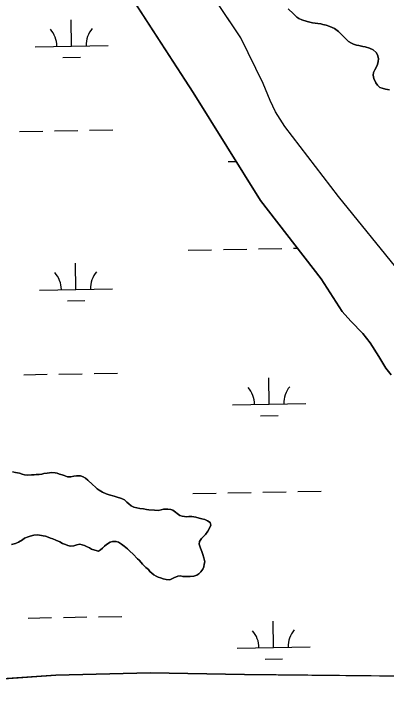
# Model space of a CAD drawing. Extents: x 3925854 to 3964121, y 224593 to 250589.
# Drawn here: x 3960915 to 3961424, y 234701 to 235654 of the extents above; entities that cross this region are included whole.
import ezdxf

# ---------------------------------------------------------------- set-up
doc = ezdxf.new("R2010")
doc.units = 0
doc.layers.add('V-TOPO-SHOR', color=7, linetype='Continuous')
doc.layers.add('V-WETL-SWMP', color=7, linetype='Continuous')

msp = doc.modelspace()

# ---------------------------------------------------------------- linework, layer by layer
at = {"layer": 'V-TOPO-SHOR'}
for points in [[(3961430.974, 235160.689), (3961423.597, 235170.051), (3961419.483, 235176.682), (3961413.898, 235185.724), (3961402.136, 235204.412), (3961392.105, 235217.095), (3961375.838, 235234.34), (3961364.013, 235247.342), (3961334.886, 235291.966), (3961251.995, 235399.152), (3961159.983, 235546.545), (3960930.533, 235900.804)], [(3961443.268, 235300.474), (3961358.844, 235404.385), (3961285.404, 235500.389), (3961272.76, 235520.285), (3961265.152, 235535.635), (3961255.538, 235559.089), (3961225.119, 235621.686), (3961165.664, 235710.348)], [(3961330.333, 235641.261), (3961323.171, 235642.184), (3961315.874, 235643.673), (3961308.731, 235646.145), (3961304.533, 235648.019), (3961301.741, 235649.881), (3961297.006, 235654.153), (3961290.051, 235660.983)], [(3961428.6, 235550.422), (3961422.987, 235551.468), (3961418.498, 235552.505), (3961415.42, 235553.805), (3961412.219, 235556.934), (3961410.003, 235559.914), (3961407.256, 235565.851), (3961406.185, 235570.646), (3961406.648, 235574.156), (3961408.657, 235577.789), (3961411.819, 235583.802), (3961413.003, 235588.852), (3961413.474, 235593.348), (3961411.983, 235598.286), (3961410.191, 235601.401), (3961406.292, 235604.962), (3961400.977, 235607.553), (3961395.228, 235609.165), (3961391.859, 235609.623), (3961386.668, 235610.807), (3961383.583, 235611.686), (3961379.24, 235613), (3961376.44, 235614.158), (3961372.248, 235616.597), (3961368.631, 235620.013), (3961363.765, 235624.989), (3961358.758, 235629.968), (3961353.322, 235634.39), (3961346.879, 235636.853), (3961341.696, 235638.6), (3961337.491, 235639.913), (3961334.544, 235640.509), (3961330.333, 235641.261)], [(3960912.652, 235028.053), (3960916.834, 235027.408), (3960922.208, 235026.148), (3960926.087, 235025.208), (3960929.37, 235024.272), (3960932.954, 235023.633), (3960938.643, 235023.869), (3960942.237, 235024.127), (3960945.236, 235024.692), (3960949.426, 235024.645), (3960952.725, 235025.206), (3960955.723, 235025.769), (3960960.221, 235026.318), (3960963.219, 235026.883), (3960966.215, 235027.147), (3960970.999, 235026.795), (3960973.985, 235026.162), (3960976.967, 235025.231), (3960980.545, 235023.994), (3960983.527, 235023.062), (3960988, 235021.515), (3960992.788, 235021.46), (3960996.69, 235022.314), (3961000.288, 235022.873), (3961005.67, 235022.513), (3961009.547, 235021.272), (3961012.818, 235019.439), (3961015.783, 235017.012), (3961022.001, 235010.956), (3961026.15, 235007.317), (3961028.518, 235004.896), (3961031.19, 235003.069), (3961035.952, 235000.622), (3961041.01, 234998.17), (3961045.188, 234996.925), (3961051.75, 234995.055), (3961054.734, 234994.123), (3961061.89, 234991.649), (3961066.057, 234989.806), (3961069.316, 234986.775), (3961071.986, 234984.651), (3961075.247, 234981.921), (3961078.818, 234980.084), (3961082.994, 234978.839), (3961086.873, 234977.899), (3961091.958, 234977.543), (3961096.14, 234976.896), (3961099.126, 234976.265), (3961106.901, 234975.577), (3961112.289, 234975.517), (3961116.188, 234976.369), (3961119.189, 234976.935), (3961125.177, 234977.166), (3961129.359, 234976.521), (3961132.341, 234975.589), (3961135.904, 234973.154), (3961138.276, 234971.032), (3961141.536, 234968.302), (3961144.819, 234967.368), (3961148.11, 234967.329), (3961151.096, 234966.699), (3961154.093, 234966.965), (3961157.984, 234966.92), (3961163.663, 234966.256), (3961168.138, 234965.009), (3961172.019, 234964.067), (3961175.896, 234962.828), (3961179.469, 234961.29), (3961183.033, 234958.855), (3961183.889, 234955.254), (3961182.347, 234951.081), (3961179.906, 234946.917), (3961176.862, 234942.463), (3961174.741, 234940.093), (3961171.411, 234936.839), (3961168.674, 234932.978), (3961168.035, 234929.394), (3961170.069, 234923.984), (3961171.814, 234919.476), (3961173.262, 234915.267), (3961174.706, 234910.463), (3961175.845, 234905.361), (3961175.206, 234901.777), (3961174.571, 234898.492)], [(3961174.571, 234898.492), (3961173.336, 234895.213), (3961170.299, 234891.359), (3961167.575, 234888.694), (3961164.861, 234886.929), (3961160.659, 234885.78), (3961155.864, 234885.235), (3961152.569, 234884.973), (3961149.278, 234885.01), (3961145.985, 234885.047), (3961142.704, 234885.983), (3961139.107, 234885.725), (3961133.396, 234883.394), (3961130.684, 234881.928), (3961127.975, 234880.462), (3961123.195, 234881.115), (3961119.015, 234882.061), (3961115.437, 234883.298), (3961112.156, 234884.232), (3961109.178, 234885.764), (3961106.204, 234887.294), (3961100.871, 234892.141), (3961098.803, 234894.56), (3961095.245, 234897.591), (3961090.803, 234901.832), (3961088.737, 234904.249), (3961086.077, 234907.274), (3961083.705, 234909.396), (3961077.792, 234915.747), (3961073.346, 234919.689), (3961070.09, 234922.718), (3961065.642, 234926.359), (3961061.781, 234929.097), (3961057.622, 234931.838), (3961054.64, 234932.769), (3961049.555, 234933.126), (3961046.249, 234931.967), (3961041.428, 234929.028), (3961038.708, 234926.664), (3961035.686, 234924.004), (3961032.962, 234921.342), (3961030.246, 234919.576), (3961025.476, 234921.127), (3961021.001, 234922.374), (3961018.329, 234924.201), (3961014.159, 234926.044), (3961011.183, 234927.574), (3961008.199, 234928.506), (3961004.914, 234929.14), (3961000.716, 234928.291), (3960996.81, 234927.137), (3960992.016, 234926.593), (3960988.434, 234927.531), (3960985.157, 234928.766), (3960980.983, 234930.31), (3960977.418, 234932.444), (3960972.054, 234934.6), (3960967.884, 234936.444), (3960964.905, 234937.672), (3960961.628, 234938.907), (3960957.751, 234940.148), (3960954.765, 234940.781), (3960947.597, 234942.059), (3960941.904, 234941.525), (3960937.099, 234940.083), (3960934.094, 234939.219), (3960929.288, 234937.478), (3960926.267, 234935.117), (3960921.145, 234932.182), (3960916.936, 234930.433), (3960911.53, 234928.698)], [(3960547.647, 234685.504), (3960671.166, 234715.616), (3960716.075, 234726.804), (3960829.397, 234740.278), (3960972.181, 234750.36), (3961100.982, 234753.543), (3961230.248, 234751.345), (3961460.875, 234748.638), (3961573.965, 234751.153), (3961706.225, 234754.436)]]:
    msp.add_lwpolyline(points, dxfattribs=at)
at = {"layer": 'V-WETL-SWMP'}
for p, q in [((3960930.534, 235900.804), (3961159.982, 235546.545)), ((3961225.119, 235621.685), (3961165.663, 235710.348)), ((3960993.564, 235610.288), (3960992.91, 235646.282)), ((3961297.007, 235654.153), (3961301.741, 235649.88)), ((3961301.741, 235649.88), (3961304.533, 235648.02)), ((3961304.533, 235648.02), (3961308.731, 235646.145)), ((3961308.731, 235646.145), (3961315.875, 235643.673)), ((3961315.875, 235643.673), (3961323.172, 235642.184)), ((3961323.172, 235642.184), (3961330.334, 235641.26)), ((3961330.334, 235641.26), (3961334.545, 235640.509)), ((3961334.545, 235640.509), (3961337.492, 235639.913)), ((3961337.492, 235639.913), (3961341.696, 235638.6)), ((3961341.696, 235638.6), (3961346.88, 235636.854)), ((3961346.88, 235636.854), (3961353.322, 235634.39)), ((3961353.322, 235634.39), (3961358.757, 235629.969)), ((3961358.757, 235629.969), (3961363.764, 235624.99)), ((3961255.539, 235559.088), (3961225.119, 235621.685)), ((3961363.764, 235624.99), (3961368.63, 235620.012)), ((3961368.63, 235620.012), (3961372.248, 235616.596)), ((3960943.573, 235609.379), (3961043.556, 235611.197)), ((3961372.248, 235616.596), (3961376.44, 235614.158)), ((3961376.44, 235614.158), (3961379.239, 235613.001)), ((3961379.239, 235613.001), (3961383.584, 235611.686)), ((3961383.584, 235611.686), (3961386.668, 235610.808)), ((3961386.668, 235610.808), (3961391.859, 235609.624)), ((3961391.859, 235609.624), (3961395.229, 235609.164)), ((3961395.229, 235609.164), (3961400.977, 235607.552)), ((3961400.977, 235607.552), (3961406.292, 235604.961)), ((3961406.292, 235604.961), (3961410.19, 235601.401)), ((3961410.19, 235601.401), (3961411.983, 235598.286)), ((3960981.847, 235594.641), (3961005.843, 235595.077)), ((3961411.983, 235598.286), (3961413.474, 235593.347)), ((3961413.474, 235593.347), (3961413.002, 235588.852)), ((3961411.819, 235583.802), (3961408.657, 235577.79)), ((3961413.002, 235588.852), (3961411.819, 235583.802)), ((3961406.647, 235574.156), (3961406.186, 235570.645)), ((3961406.186, 235570.645), (3961407.257, 235565.852)), ((3961408.657, 235577.79), (3961406.647, 235574.156)), ((3961407.257, 235565.852), (3961410.003, 235559.914)), ((3961265.151, 235535.635), (3961255.539, 235559.088)), ((3961410.003, 235559.914), (3961412.219, 235556.935)), ((3961412.219, 235556.935), (3961415.419, 235553.805)), ((3961415.419, 235553.805), (3961418.498, 235552.504)), ((3961418.498, 235552.504), (3961422.987, 235551.469)), ((3961422.987, 235551.469), (3961428.601, 235550.421)), ((3961159.982, 235546.545), (3961251.996, 235399.152)), ((3961272.759, 235520.285), (3961265.151, 235535.635)), ((3961285.404, 235500.389), (3961272.759, 235520.285)), ((3960922.267, 235493.54), (3960954.262, 235494.122)), ((3960970.259, 235494.413), (3961002.254, 235494.995)), ((3961018.251, 235495.286), (3961050.246, 235495.867)), ((3961358.844, 235404.384), (3961285.404, 235500.389)), ((3961207.908, 235452.296), (3961218.697, 235452.493)), ((3961251.996, 235399.152), (3961334.887, 235291.967)), ((3961443.269, 235300.474), (3961358.844, 235404.384)), ((3961153.256, 235331.212), (3961185.251, 235331.794)), ((3961201.249, 235332.085), (3961233.243, 235332.666)), ((3961249.241, 235332.957), (3961281.235, 235333.539)), ((3961297.233, 235333.83), (3961302.439, 235333.924)), ((3960999.613, 235277.668), (3960998.958, 235313.662)), ((3961334.887, 235291.967), (3961364.013, 235247.343)), ((3960949.621, 235276.759), (3961049.604, 235278.577)), ((3960987.895, 235262.021), (3961011.891, 235262.457)), ((3961364.013, 235247.343), (3961375.838, 235234.34)), ((3961375.838, 235234.34), (3961392.105, 235217.096)), ((3961392.105, 235217.096), (3961402.137, 235204.413)), ((3961402.137, 235204.413), (3961413.898, 235185.724)), ((3961413.898, 235185.724), (3961419.483, 235176.682)), ((3961419.483, 235176.682), (3961423.598, 235170.051)), ((3961423.598, 235170.051), (3961430.974, 235160.69)), ((3960928.315, 235160.92), (3960960.31, 235161.502)), ((3960976.307, 235161.793), (3961008.302, 235162.375)), ((3961024.299, 235162.666), (3961056.294, 235163.247)), ((3961263.948, 235120.585), (3961263.293, 235156.579)), ((3961213.956, 235119.676), (3961313.94, 235121.494)), ((3961252.23, 235104.939), (3961276.227, 235105.375)), ((3960916.834, 235027.407), (3960912.651, 235028.053)), ((3960922.207, 235026.149), (3960916.834, 235027.407)), ((3960963.219, 235026.883), (3960960.22, 235026.318)), ((3960966.215, 235027.148), (3960963.219, 235026.883)), ((3960971, 235026.795), (3960966.215, 235027.148)), ((3960973.986, 235026.163), (3960971, 235026.795)), ((3960926.087, 235025.207), (3960922.207, 235026.149)), ((3960929.369, 235024.272), (3960926.087, 235025.207)), ((3960932.953, 235023.633), (3960929.369, 235024.272)), ((3960938.643, 235023.868), (3960932.953, 235023.633)), ((3960942.237, 235024.127), (3960938.643, 235023.868)), ((3960945.236, 235024.692), (3960942.237, 235024.127)), ((3960949.426, 235024.644), (3960945.236, 235024.692)), ((3960952.725, 235025.206), (3960949.426, 235024.644)), ((3960955.724, 235025.77), (3960952.725, 235025.206)), ((3960960.22, 235026.318), (3960955.724, 235025.77)), ((3960976.968, 235025.231), (3960973.986, 235026.163)), ((3960980.546, 235023.994), (3960976.968, 235025.231)), ((3960983.528, 235023.062), (3960980.546, 235023.994)), ((3960988, 235021.515), (3960983.528, 235023.062)), ((3960992.788, 235021.461), (3960988, 235021.515)), ((3960996.689, 235022.315), (3960992.788, 235021.461)), ((3961000.287, 235022.873), (3960996.689, 235022.315)), ((3961005.67, 235022.513), (3961000.287, 235022.873)), ((3961009.547, 235021.272), (3961005.67, 235022.513)), ((3961012.818, 235019.439), (3961009.547, 235021.272)), ((3961015.784, 235017.011), (3961012.818, 235019.439)), ((3961022.001, 235010.955), (3961015.784, 235017.011)), ((3961026.15, 235007.317), (3961022.001, 235010.955)), ((3961028.517, 235004.896), (3961026.15, 235007.317)), ((3961031.19, 235003.07), (3961028.517, 235004.896)), ((3961035.951, 235000.622), (3961031.19, 235003.07)), ((3961041.011, 234998.17), (3961035.951, 235000.622)), ((3961045.188, 234996.926), (3961041.011, 234998.17)), ((3961159.305, 234998.592), (3961191.299, 234999.174)), ((3961207.297, 234999.464), (3961239.291, 235000.046)), ((3961255.289, 235000.337), (3961287.283, 235000.919)), ((3961303.281, 235001.21), (3961335.275, 235001.792)), ((3961051.751, 234995.056), (3961045.188, 234996.926)), ((3961054.733, 234994.124), (3961051.751, 234995.056)), ((3961061.889, 234991.649), (3961054.733, 234994.124)), ((3961066.058, 234989.806), (3961061.889, 234991.649)), ((3961069.316, 234986.776), (3961066.058, 234989.806)), ((3961071.986, 234984.651), (3961069.316, 234986.776)), ((3961075.247, 234981.921), (3961071.986, 234984.651)), ((3961078.818, 234980.085), (3961075.247, 234981.921)), ((3961082.994, 234978.84), (3961078.818, 234980.085)), ((3961086.874, 234977.899), (3961082.994, 234978.84)), ((3961091.958, 234977.542), (3961086.874, 234977.899)), ((3961096.141, 234976.896), (3961091.958, 234977.542)), ((3961099.127, 234976.264), (3961096.141, 234976.896)), ((3961106.901, 234975.577), (3961099.127, 234976.264)), ((3961112.288, 234975.517), (3961106.901, 234975.577)), ((3961116.188, 234976.37), (3961112.288, 234975.517)), ((3961119.188, 234976.935), (3961116.188, 234976.37)), ((3961125.176, 234977.167), (3961119.188, 234976.935)), ((3961129.359, 234976.521), (3961125.176, 234977.167)), ((3961132.341, 234975.589), (3961129.359, 234976.521)), ((3961135.905, 234973.155), (3961132.341, 234975.589)), ((3961138.276, 234971.033), (3961135.905, 234973.155)), ((3961141.537, 234968.302), (3961138.276, 234971.033)), ((3961144.819, 234967.368), (3961141.537, 234968.302)), ((3961148.111, 234967.33), (3961144.819, 234967.368)), ((3961151.097, 234966.698), (3961148.111, 234967.33)), ((3961154.093, 234966.964), (3961151.097, 234966.698)), ((3961157.983, 234966.92), (3961154.093, 234966.964)), ((3961163.662, 234966.257), (3961157.983, 234966.92)), ((3961168.138, 234965.009), (3961163.662, 234966.257)), ((3961172.018, 234964.067), (3961168.138, 234965.009)), ((3961175.895, 234962.827), (3961172.018, 234964.067)), ((3961179.469, 234961.29), (3961175.895, 234962.827)), ((3961183.033, 234958.855), (3961179.469, 234961.29)), ((3961179.905, 234946.918), (3961182.347, 234951.081)), ((3961182.347, 234951.081), (3961183.89, 234955.254)), ((3961183.89, 234955.254), (3961183.033, 234958.855)), ((3960937.098, 234940.082), (3960941.903, 234941.525)), ((3960941.903, 234941.525), (3960947.596, 234942.059)), ((3960947.596, 234942.059), (3960954.764, 234940.781)), ((3961174.74, 234940.093), (3961176.862, 234942.463)), ((3961176.862, 234942.463), (3961179.905, 234946.918)), ((3960916.936, 234930.433), (3960921.146, 234932.182)), ((3960921.146, 234932.182), (3960926.267, 234935.117)), ((3960926.267, 234935.117), (3960929.287, 234937.477)), ((3960929.287, 234937.477), (3960934.095, 234939.218)), ((3960934.095, 234939.218), (3960937.098, 234940.082)), ((3960954.764, 234940.781), (3960957.75, 234940.149)), ((3960957.75, 234940.149), (3960961.627, 234938.908)), ((3960961.627, 234938.908), (3960964.905, 234937.673)), ((3960964.905, 234937.673), (3960967.885, 234936.443)), ((3960967.885, 234936.443), (3960972.054, 234934.6)), ((3960972.054, 234934.6), (3960977.417, 234932.444)), ((3960977.417, 234932.444), (3960980.984, 234930.309)), ((3961041.428, 234929.028), (3961046.25, 234931.966)), ((3961046.25, 234931.966), (3961049.555, 234933.126)), ((3961049.555, 234933.126), (3961054.639, 234932.769)), ((3961054.639, 234932.769), (3961057.622, 234931.838)), ((3961057.622, 234931.838), (3961061.781, 234929.097)), ((3961168.035, 234929.394), (3961168.674, 234932.978)), ((3961168.674, 234932.978), (3961171.411, 234936.838)), ((3961171.411, 234936.838), (3961174.74, 234940.093)), ((3960911.529, 234928.699), (3960916.936, 234930.433)), ((3960980.984, 234930.309), (3960985.157, 234928.765)), ((3960985.157, 234928.765), (3960988.435, 234927.531)), ((3960988.435, 234927.531), (3960992.016, 234926.593)), ((3960992.016, 234926.593), (3960996.811, 234927.137)), ((3960996.811, 234927.137), (3961000.715, 234928.29)), ((3961000.715, 234928.29), (3961004.915, 234929.141)), ((3961004.915, 234929.141), (3961008.2, 234928.505)), ((3961008.2, 234928.505), (3961011.183, 234927.573)), ((3961011.183, 234927.573), (3961014.158, 234926.043)), ((3961014.158, 234926.043), (3961018.328, 234924.2)), ((3961018.328, 234924.2), (3961021.001, 234922.374)), ((3961021.001, 234922.374), (3961025.476, 234921.127)), ((3961032.961, 234921.342), (3961035.685, 234924.004)), ((3961035.685, 234924.004), (3961038.708, 234926.664)), ((3961038.708, 234926.664), (3961041.428, 234929.028)), ((3961061.781, 234929.097), (3961065.641, 234926.36)), ((3961065.641, 234926.36), (3961070.089, 234922.718)), ((3961070.089, 234922.718), (3961073.347, 234919.688)), ((3961170.069, 234923.984), (3961168.035, 234929.394)), ((3961171.814, 234919.475), (3961170.069, 234923.984)), ((3961025.476, 234921.127), (3961030.247, 234919.576)), ((3961030.247, 234919.576), (3961032.961, 234921.342)), ((3961073.347, 234919.688), (3961077.792, 234915.747)), ((3961077.792, 234915.747), (3961083.706, 234909.395)), ((3961173.263, 234915.268), (3961171.814, 234919.475)), ((3961174.705, 234910.463), (3961173.263, 234915.268)), ((3961083.706, 234909.395), (3961086.077, 234907.273)), ((3961086.077, 234907.273), (3961088.736, 234904.25)), ((3961088.736, 234904.25), (3961090.804, 234901.833)), ((3961175.844, 234905.362), (3961174.705, 234910.463)), ((3961175.205, 234901.778), (3961175.844, 234905.362)), ((3961090.804, 234901.833), (3961095.246, 234897.592)), ((3961095.246, 234897.592), (3961098.803, 234894.559)), ((3961098.803, 234894.559), (3961100.871, 234892.142)), ((3961170.299, 234891.358), (3961173.336, 234895.214)), ((3961173.336, 234895.214), (3961174.57, 234898.493)), ((3961174.57, 234898.493), (3961175.205, 234901.778)), ((3961100.871, 234892.142), (3961106.204, 234887.293)), ((3961106.204, 234887.293), (3961109.179, 234885.763)), ((3961109.179, 234885.763), (3961112.155, 234884.232)), ((3961112.155, 234884.232), (3961115.437, 234883.297)), ((3961133.396, 234883.394), (3961139.108, 234885.724)), ((3961139.108, 234885.724), (3961142.703, 234885.983)), ((3961142.703, 234885.983), (3961145.985, 234885.048)), ((3961145.985, 234885.048), (3961149.277, 234885.01)), ((3961149.277, 234885.01), (3961152.568, 234884.973)), ((3961152.568, 234884.973), (3961155.864, 234885.235)), ((3961155.864, 234885.235), (3961160.659, 234885.78)), ((3961160.659, 234885.78), (3961164.862, 234886.93)), ((3961164.862, 234886.93), (3961167.575, 234888.695)), ((3961167.575, 234888.695), (3961170.299, 234891.358)), ((3961115.437, 234883.297), (3961119.014, 234882.06)), ((3961119.014, 234882.06), (3961123.194, 234881.115)), ((3961123.194, 234881.115), (3961127.975, 234880.462)), ((3961127.975, 234880.462), (3961130.685, 234881.928)), ((3961130.685, 234881.928), (3961133.396, 234883.394)), ((3960934.363, 234828.3), (3960966.358, 234828.882)), ((3960982.355, 234829.173), (3961014.35, 234829.755)), ((3961030.347, 234830.046), (3961062.342, 234830.627)), ((3961269.996, 234787.965), (3961269.342, 234823.959)), ((3961220.004, 234787.056), (3961319.988, 234788.874)), ((3961258.279, 234772.319), (3961282.275, 234772.755)), ((3960972.182, 234750.361), (3960829.396, 234740.277)), ((3961100.982, 234753.543), (3960972.182, 234750.361)), ((3961230.247, 234751.346), (3961100.982, 234753.543)), ((3961460.874, 234748.637), (3961230.247, 234751.346))]:
    msp.add_line(p, q, dxfattribs=at)
for centre, start, end in [((3960938.322, 235609.758), 0.269879, 41.813537), ((3961048.79, 235611.767), 140.269876, 181.813534), ((3960944.37, 235277.138), 0.269879, 41.813537), ((3961054.838, 235279.147), 140.269876, 181.813534), ((3961208.706, 235120.056), 0.269879, 41.813537), ((3961319.173, 235122.064), 140.269876, 181.813534), ((3961214.754, 234787.436), 0.269879, 41.813537), ((3961325.221, 234789.444), 140.269876, 181.813534)]:
    msp.add_arc(centre, 35.246, start, end, dxfattribs=at)

doc.saveas('drawing.dxf')
